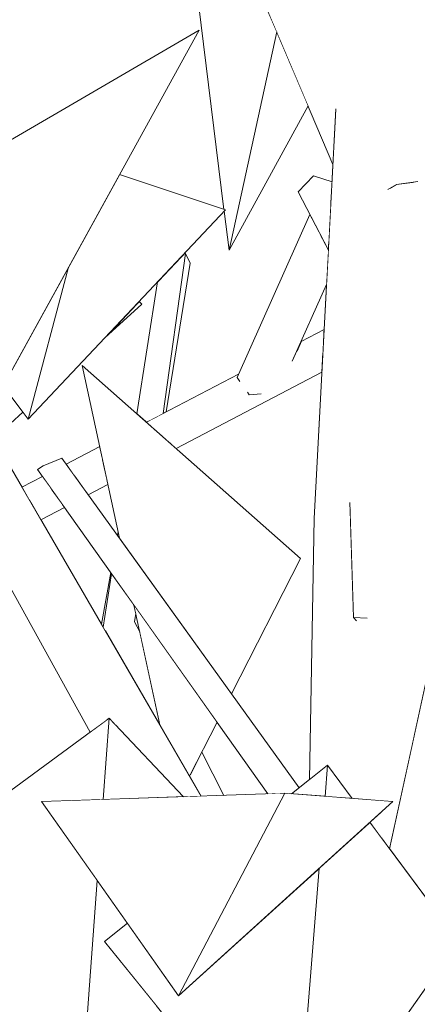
# Model space of a CAD drawing. Extents: x -289599 to -184549, y 66678 to 295474.
# Tile 269 of 656: x -263693 to -263645, y 71800 to 71918. Entities that reach past the tile are written whole.
import ezdxf

# ---------------------------------------------------------------- set-up
doc = ezdxf.new("R2010")
doc.units = 0
doc.header["$MEASUREMENT"] = 0
doc.linetypes.add('Wipeout_Contour', pattern=[1000, 0, -1000])
doc.layers.add('arch drzewa', color=8, linetype='Continuous')
doc.layers.add('arch drzewa_Nr_Pióra__4', color=8, linetype='Continuous', lineweight=9)

msp = doc.modelspace()

# ---------------------------------------------------------------- wipeouts: each hides what was drawn before it
at = {"color": 254, "linetype": 'Wipeout_Contour', "lineweight": 0, "ltscale": 1923058.624977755}
msp.add_wipeout([(-263648.45, 71930.27), (-263638.42, 71863.97), (-263637.78, 71866.93), (-263638.51, 71921.83), (-263640.21, 71923.22), (-263642.82, 71930.21)], dxfattribs=at).dxf.layer = 'arch drzewa'
at = {"color": 254, "linetype": 'Wipeout_Contour', "lineweight": 0, "ltscale": 961652.95437}
msp.add_wipeout([(-263694.75, 71874.24), (-263691.75, 71870.22), (-263686.89, 71888.5)], dxfattribs=at).dxf.layer = 'arch drzewa'
at = {"color": 254, "linetype": 'Wipeout_Contour', "lineweight": 0, "ltscale": 2884926.542512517}
msp.add_wipeout([(-263700.47, 71867.33), (-263700.75, 71867.22), (-263671.41, 71824.95), (-263670.95, 71824.96), (-263696.42, 71868.84), (-263697.74, 71868.35), (-263697.41, 71867.78), (-263698.17, 71866.78), (-263699.31, 71866.66)], dxfattribs=at).dxf.layer = 'arch drzewa'
at = {"color": 254, "linetype": 'Wipeout_Contour', "lineweight": 0, "ltscale": 961498.338016}
msp.add_wipeout([(-263649.85, 71859.03), (-263645.37, 71832.07), (-263639.5, 71859)], dxfattribs=at).dxf.layer = 'arch drzewa'
at = {"color": 254, "linetype": 'Wipeout_Contour', "lineweight": 0, "ltscale": 961607.531991}
msp.add_wipeout([(-263699.91, 71806.25), (-263700.92, 71799.79), (-263686.62, 71789.16)], dxfattribs=at).dxf.layer = 'arch drzewa'

# ---------------------------------------------------------------- next in the draw order: wipeouts: each hides what was drawn before it
at = {"color": 254, "linetype": 'Wipeout_Contour', "lineweight": 0, "ltscale": 1602649.02054431}
msp.add_wipeout([(-263671.41, 71824.95), (-263700.75, 71867.22), (-263681.03, 71833.28), (-263673.4, 71825.26), (-263673.05, 71824.89)], dxfattribs=at).dxf.layer = 'arch drzewa'
at = {"color": 254, "linetype": 'Wipeout_Contour', "lineweight": 0, "ltscale": 2243481.501053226}
msp.add_wipeout([(-263645.37, 71832.07), (-263649.85, 71859.03), (-263649.29, 71824.43), (-263647.88, 71824.32), (-263649.27, 71823.07), (-263649.22, 71819.9), (-263648.29, 71818.64)], dxfattribs=at).dxf.layer = 'arch drzewa'

# ---------------------------------------------------------------- next in the draw order: wipeouts: each hides what was drawn before it
at = {"color": 254, "linetype": 'Wipeout_Contour', "lineweight": 0, "ltscale": 2243826.742351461}
msp.add_wipeout([(-263701.19, 71866.47), (-263702.87, 71866.3), (-263682.29, 71834.1), (-263682.01, 71834.31), (-263681.03, 71833.28), (-263700.75, 71867.22), (-263701.06, 71867.16)], dxfattribs=at).dxf.layer = 'arch drzewa'
at = {"color": 254, "linetype": 'Wipeout_Contour', "lineweight": 0, "ltscale": 3205056.890982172}
msp.add_wipeout([(-263653.02, 71858.72), (-263657.36, 71858.3), (-263654.45, 71826.95), (-263652.77, 71824.69), (-263649.29, 71824.43), (-263649.85, 71859.03), (-263652.73, 71858.75), (-263651.07, 71846.33), (-263652.28, 71846.02), (-263652.63, 71846.4)], dxfattribs=at).dxf.layer = 'arch drzewa'
at = {"color": 254, "linetype": 'Wipeout_Contour', "lineweight": 0, "ltscale": 961491.605213}
msp.add_wipeout([(-263649.27, 71823.07), (-263650.65, 71821.82), (-263649.22, 71819.9)], dxfattribs=at).dxf.layer = 'arch drzewa'
at = {"color": 254, "linetype": 'Wipeout_Contour', "lineweight": 0, "ltscale": 5128627.90126088}
msp.add_wipeout([(-263726.31, 71814.04), (-263728.43, 71812.62), (-263679.42, 71754.09), (-263676.62, 71756.36), (-263677.9, 71752.28), (-263646.61, 71714.92), (-263646.58, 71714.94), (-263701.85, 71793.82), (-263702.62, 71788.86), (-263717.81, 71816.43), (-263717.74, 71816.5), (-263719.3, 71818.72), (-263722.59, 71816.52), (-263722.01, 71814.75), (-263721.86, 71813.76), (-263722.72, 71813.66)], dxfattribs=at).dxf.layer = 'arch drzewa'

# ---------------------------------------------------------------- next in the draw order: wipeouts: each hides what was drawn before it
at = {"color": 254, "linetype": 'Wipeout_Contour', "lineweight": 0, "ltscale": 2564079.41136671}
msp.add_wipeout([(-263649.04, 71900.14), (-263649.85, 71859.03), (-263639.5, 71859), (-263638.42, 71863.97), (-263648.45, 71930.27), (-263648.98, 71903.22), (-263644.99, 71898.75), (-263648.43, 71897.85)], dxfattribs=at).dxf.layer = 'arch drzewa'
at = {"color": 254, "linetype": 'Wipeout_Contour', "lineweight": 0, "ltscale": 1282184.159872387}
msp.add_wipeout([(-263702.87, 71866.3), (-263702.9, 71866.29), (-263684.3, 71832.63), (-263682.29, 71834.1)], dxfattribs=at).dxf.layer = 'arch drzewa'
at = {"color": 254, "linetype": 'Wipeout_Contour', "lineweight": 0, "ltscale": 1282026.982575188}
msp.add_wipeout([(-263657.9, 71826.97), (-263655.73, 71828.68), (-263654.45, 71826.95), (-263657.36, 71858.3)], dxfattribs=at).dxf.layer = 'arch drzewa'
at = {"color": 254, "linetype": 'Wipeout_Contour', "lineweight": 0, "ltscale": 1282105.541233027}
msp.add_wipeout([(-263679.42, 71754.09), (-263728.43, 71812.62), (-263684.17, 71748.51), (-263683.66, 71750.66)], dxfattribs=at).dxf.layer = 'arch drzewa'
at = {"color": 254, "linetype": 'Wipeout_Contour', "lineweight": 0, "ltscale": 1281930.246944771}
msp.add_wipeout([(-263649.03, 71794.67), (-263640.05, 71757.49), (-263639.04, 71801.86), (-263643.37, 71802.76)], dxfattribs=at).dxf.layer = 'arch drzewa'

# ---------------------------------------------------------------- next in the draw order: wipeouts: each hides what was drawn before it
at = {"color": 254, "linetype": 'Wipeout_Contour', "lineweight": 0, "ltscale": 961542.106411}
msp.add_wipeout([(-263652.05, 71903.15), (-263649.85, 71859.03), (-263649.04, 71900.14)], dxfattribs=at).dxf.layer = 'arch drzewa'
at = {"color": 254, "linetype": 'Wipeout_Contour', "lineweight": 0, "ltscale": 1602444.189285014}
msp.add_wipeout([(-263636.85, 71871.17), (-263648.29, 71818.64), (-263640.04, 71807.51), (-263643.37, 71802.76), (-263639.04, 71801.86)], dxfattribs=at).dxf.layer = 'arch drzewa'
at = {"color": 254, "linetype": 'Wipeout_Contour', "lineweight": 0, "ltscale": 1282106.168170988}
msp.add_wipeout([(-263687.69, 71865.53), (-263689.94, 71864.62), (-263659.37, 71825.81), (-263659.16, 71825.97)], dxfattribs=at).dxf.layer = 'arch drzewa'

# ---------------------------------------------------------------- next in the draw order: wipeouts: each hides what was drawn before it
at = {"color": 254, "linetype": 'Wipeout_Contour', "lineweight": 0, "ltscale": 1282090.268982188}
msp.add_wipeout([(-263648.98, 71903.22), (-263648.45, 71930.27), (-263653.45, 71931.36), (-263652.64, 71915.01)], dxfattribs=at).dxf.layer = 'arch drzewa'
at = {"color": 254, "linetype": 'Wipeout_Contour', "lineweight": 0, "ltscale": 1602581.154234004}
msp.add_wipeout([(-263689.94, 71864.62), (-263661.43, 71825.28), (-263660.87, 71825.3), (-263660.09, 71825.24), (-263659.37, 71825.81)], dxfattribs=at).dxf.layer = 'arch drzewa'

# ---------------------------------------------------------------- next in the draw order: wipeouts: each hides what was drawn before it
at = {"color": 254, "linetype": 'Wipeout_Contour', "lineweight": 0, "ltscale": 961576.189297}
msp.add_wipeout([(-263653.45, 71931.36), (-263654.11, 71919.13), (-263652.64, 71915.01)], dxfattribs=at).dxf.layer = 'arch drzewa'
at = {"color": 254, "linetype": 'Wipeout_Contour', "lineweight": 0, "ltscale": 2243590.914619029}
msp.add_wipeout([(-263657.36, 71858.3), (-263653.02, 71858.72), (-263653.06, 71859.89), (-263652.73, 71858.75), (-263649.85, 71859.03), (-263652.05, 71903.15), (-263654.74, 71907.32)], dxfattribs=at).dxf.layer = 'arch drzewa'
at = {"color": 254, "linetype": 'Wipeout_Contour', "lineweight": 0, "ltscale": 1282112.604133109}
msp.add_wipeout([(-263689.94, 71864.62), (-263690.61, 71864.2), (-263661.51, 71825.28), (-263661.43, 71825.28)], dxfattribs=at).dxf.layer = 'arch drzewa'

# ---------------------------------------------------------------- next in the draw order: wipeouts: each hides what was drawn before it
at = {"color": 254, "linetype": 'Wipeout_Contour', "lineweight": 0, "ltscale": 961664.822804}
msp.add_wipeout([(-263687.16, 71983.93), (-263690.91, 71986.19), (-263647.45, 71898.4)], dxfattribs=at).dxf.layer = 'arch drzewa'
at = {"color": 254, "linetype": 'Wipeout_Contour', "lineweight": 0, "ltscale": 961567.659981}
msp.add_wipeout([(-263690.61, 71864.2), (-263662.92, 71825.23), (-263661.51, 71825.28)], dxfattribs=at).dxf.layer = 'arch drzewa'
at = {"color": 254, "linetype": 'Wipeout_Contour', "lineweight": 0, "ltscale": 1282028.801753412}
msp.add_wipeout([(-263653.06, 71859.89), (-263652.63, 71846.4), (-263651.07, 71846.33), (-263652.73, 71858.75)], dxfattribs=at).dxf.layer = 'arch drzewa'

# ---------------------------------------------------------------- next in the draw order: linework, layer by layer
at = {"layer": 'arch drzewa_Nr_Pióra__4', "linetype": 'Continuous'}
msp.add_line((-263689.94, 71864.62), (-263690.61, 71864.2), dxfattribs=at)

# ---------------------------------------------------------------- next in the draw order: wipeouts: each hides what was drawn before it
at = {"color": 254, "linetype": 'Wipeout_Contour', "lineweight": 0, "ltscale": 2564266.024938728}
msp.add_wipeout([(-263691.52, 71986.56), (-263655.09, 71900.82), (-263654.74, 71907.32), (-263652.05, 71903.15), (-263649.04, 71900.14), (-263648.43, 71897.85), (-263647.45, 71898.4), (-263690.91, 71986.19)], dxfattribs=at).dxf.layer = 'arch drzewa'
at = {"color": 254, "linetype": 'Wipeout_Contour', "lineweight": 0, "ltscale": 1282177.067057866}
msp.add_wipeout([(-263690.37, 71858.42), (-263690.22, 71858.15), (-263687.37, 71859.64), (-263687.62, 71859.99)], dxfattribs=at).dxf.layer = 'arch drzewa'
at = {"color": 254, "linetype": 'Wipeout_Contour', "lineweight": 0, "ltscale": 1282096.427522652}
msp.add_wipeout([(-263679.03, 71847.9), (-263675.93, 71833.54), (-263672.34, 71827.35), (-263669.03, 71833.83)], dxfattribs=at).dxf.layer = 'arch drzewa'
at = {"color": 254, "linetype": 'Wipeout_Contour', "lineweight": 0, "ltscale": 961515.880945}
msp.add_wipeout([(-263651.07, 71846.33), (-263652.63, 71846.4), (-263652.28, 71846.02)], dxfattribs=at).dxf.layer = 'arch drzewa'
at = {"color": 254, "linetype": 'Wipeout_Contour', "lineweight": 0, "ltscale": 961560.992078}
msp.add_wipeout([(-263673.67, 71800.98), (-263690.14, 71824.32), (-263660.87, 71825.3)], dxfattribs=at).dxf.layer = 'arch drzewa'

# ---------------------------------------------------------------- next in the draw order: linework, layer by layer
at = {"layer": 'arch drzewa_Nr_Pióra__4', "linetype": 'Continuous'}
for p, q in [((-263652.63, 71846.4), (-263653.07, 71860.22)), ((-263650.99, 71846.32), (-263652.63, 71846.4)), ((-263652.63, 71846.4), (-263652.27, 71846))]:
    msp.add_line(p, q, dxfattribs=at)

# ---------------------------------------------------------------- next in the draw order: wipeouts: each hides what was drawn before it
at = {"color": 254, "linetype": 'Wipeout_Contour', "lineweight": 0, "ltscale": 2564263.572622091}
msp.add_wipeout([(-263685.28, 71982.8), (-263687.16, 71983.93), (-263647.45, 71898.4), (-263644.99, 71898.75), (-263648.98, 71903.22), (-263652.64, 71915.01), (-263654.11, 71919.13), (-263653.62, 71928.19)], dxfattribs=at).dxf.layer = 'arch drzewa'
at = {"color": 254, "linetype": 'Wipeout_Contour', "lineweight": 0, "ltscale": 1282180.923445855}
msp.add_wipeout([(-263688.9, 71861.79), (-263691.52, 71860.4), (-263690.37, 71858.42), (-263687.62, 71859.99)], dxfattribs=at).dxf.layer = 'arch drzewa'
at = {"color": 254, "linetype": 'Wipeout_Contour', "lineweight": 0, "ltscale": 961519.984685}
msp.add_wipeout([(-263673.67, 71800.98), (-263660.87, 71825.3), (-263647.88, 71824.32)], dxfattribs=at).dxf.layer = 'arch drzewa'

# ---------------------------------------------------------------- next in the draw order: linework, layer by layer
at = {"layer": 'arch drzewa_Nr_Pióra__4', "linetype": 'Continuous'}
msp.add_line((-263690.22, 71858.15), (-263687.37, 71859.64), dxfattribs=at)

# ---------------------------------------------------------------- next in the draw order: wipeouts: each hides what was drawn before it
at = {"color": 254, "linetype": 'Wipeout_Contour', "lineweight": 0, "ltscale": 1282178.690007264}
msp.add_wipeout([(-263691.75, 71870.22), (-263668.02, 71895.36), (-263680.75, 71899.62), (-263686.89, 71888.5)], dxfattribs=at).dxf.layer = 'arch drzewa'
at = {"color": 254, "linetype": 'Wipeout_Contour', "lineweight": 0, "ltscale": 1282090.268009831}
msp.add_wipeout([(-263657.45, 71899.45), (-263659.29, 71897.52), (-263655.58, 71891.51), (-263655.37, 71895.54)], dxfattribs=at).dxf.layer = 'arch drzewa'
at = {"color": 254, "linetype": 'Wipeout_Contour', "lineweight": 0, "ltscale": 961539.934629}
msp.add_wipeout([(-263647.45, 71898.4), (-263648.43, 71897.85), (-263644.99, 71898.75)], dxfattribs=at).dxf.layer = 'arch drzewa'
at = {"color": 254, "linetype": 'Wipeout_Contour', "lineweight": 0, "ltscale": 1282184.521633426}
msp.add_wipeout([(-263691.62, 71860.56), (-263691.52, 71860.4), (-263688.9, 71861.79), (-263689.04, 71861.99)], dxfattribs=at).dxf.layer = 'arch drzewa'
at = {"color": 254, "linetype": 'Wipeout_Contour', "lineweight": 0, "ltscale": 1282073.656453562}
msp.add_wipeout([(-263670.87, 71830.22), (-263672.25, 71827.53), (-263670.68, 71824.97), (-263668.21, 71825.05)], dxfattribs=at).dxf.layer = 'arch drzewa'
at = {"color": 254, "linetype": 'Wipeout_Contour', "lineweight": 0, "ltscale": 961516.943752}
msp.add_wipeout([(-263660.09, 71825.24), (-263656.04, 71824.93), (-263655.73, 71828.68)], dxfattribs=at).dxf.layer = 'arch drzewa'
at = {"color": 254, "linetype": 'Wipeout_Contour', "lineweight": 0, "ltscale": 1602562.683324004}
msp.add_wipeout([(-263679.81, 71809.68), (-263682.56, 71807.51), (-263659.76, 71779.35), (-263656.74, 71816.3), (-263673.67, 71800.98)], dxfattribs=at).dxf.layer = 'arch drzewa'

# ---------------------------------------------------------------- next in the draw order: linework, layer by layer
at = {"layer": 'arch drzewa_Nr_Pióra__4', "linetype": 'Continuous'}
for p, q in [((-263647.45, 71898.4), (-263648.48, 71897.82)), ((-263644.87, 71898.76), (-263647.45, 71898.4)), ((-263657.9, 71826.97), (-263657.36, 71858.3))]:
    msp.add_line(p, q, dxfattribs=at)

# ---------------------------------------------------------------- next in the draw order: wipeouts: each hides what was drawn before it
at = {"color": 254, "linetype": 'Wipeout_Contour', "lineweight": 0, "ltscale": 961565.383299}
msp.add_wipeout([(-263659.29, 71897.52), (-263655.64, 71890.53), (-263655.58, 71891.51)], dxfattribs=at).dxf.layer = 'arch drzewa'
at = {"color": 254, "linetype": 'Wipeout_Contour', "lineweight": 0, "ltscale": 1282112.449534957}
msp.add_wipeout([(-263685.24, 71876.68), (-263680.76, 71855.93), (-263667.29, 71837.24), (-263659.01, 71853.49)], dxfattribs=at).dxf.layer = 'arch drzewa'
at = {"color": 254, "linetype": 'Wipeout_Contour', "lineweight": 0, "ltscale": 1282187.346434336}
msp.add_wipeout([(-263690.01, 71863.36), (-263692.49, 71862.07), (-263691.62, 71860.56), (-263689.04, 71861.99)], dxfattribs=at).dxf.layer = 'arch drzewa'
at = {"color": 254, "linetype": 'Wipeout_Contour', "lineweight": 0, "ltscale": 2243735.893644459}
msp.add_wipeout([(-263699.91, 71806.25), (-263685.44, 71787.65), (-263683.44, 71814.83), (-263690.14, 71824.32), (-263682.73, 71824.57), (-263682.01, 71834.31), (-263697.28, 71823.1)], dxfattribs=at).dxf.layer = 'arch drzewa'
at = {"color": 254, "linetype": 'Wipeout_Contour', "lineweight": 0, "ltscale": 961508.898591}
msp.add_wipeout([(-263655.73, 71828.68), (-263656.04, 71824.93), (-263652.77, 71824.69)], dxfattribs=at).dxf.layer = 'arch drzewa'
at = {"color": 254, "linetype": 'Wipeout_Contour', "lineweight": 0, "ltscale": 1282077.26405644}
msp.add_wipeout([(-263672.34, 71827.35), (-263670.95, 71824.96), (-263670.68, 71824.97), (-263672.25, 71827.53)], dxfattribs=at).dxf.layer = 'arch drzewa'
at = {"color": 254, "linetype": 'Wipeout_Contour', "lineweight": 0, "ltscale": 1281980.823233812}
msp.add_wipeout([(-263659.76, 71779.35), (-263640.04, 71807.51), (-263650.65, 71821.82), (-263656.74, 71816.3)], dxfattribs=at).dxf.layer = 'arch drzewa'

# ---------------------------------------------------------------- next in the draw order: linework, layer by layer
at = {"layer": 'arch drzewa_Nr_Pióra__4', "linetype": 'Continuous'}
for p, q in [((-263648.29, 71818.64), (-263636.85, 71871.17)), ((-263692.49, 71862.07), (-263690.01, 71863.36)), ((-263667.29, 71837.24), (-263659.01, 71853.49)), ((-263672.34, 71827.35), (-263669.03, 71833.83)), ((-263668.21, 71825.05), (-263670.87, 71830.22)), ((-263660.09, 71825.24), (-263655.73, 71828.68)), ((-263655.73, 71828.68), (-263656.04, 71824.93)), ((-263652.77, 71824.69), (-263655.73, 71828.68)), ((-263647.88, 71824.32), (-263660.87, 71825.3)), ((-263640.04, 71807.51), (-263650.65, 71821.82)), ((-263656.74, 71816.3), (-263659.76, 71779.35)), ((-263659.76, 71779.35), (-263640.04, 71807.51))]:
    msp.add_line(p, q, dxfattribs=at)

# ---------------------------------------------------------------- next in the draw order: wipeouts: each hides what was drawn before it
at = {"color": 254, "linetype": 'Wipeout_Contour', "lineweight": 0, "ltscale": 961660.003919}
msp.add_wipeout([(-263696.1, 71871.79), (-263671.19, 71916.94), (-263699.1, 71900.72)], dxfattribs=at).dxf.layer = 'arch drzewa'
at = {"color": 254, "linetype": 'Wipeout_Contour', "lineweight": 0, "ltscale": 961566.640665}
msp.add_wipeout([(-263657.45, 71899.45), (-263655.36, 71895.79), (-263655.2, 71898.73)], dxfattribs=at).dxf.layer = 'arch drzewa'
at = {"color": 254, "linetype": 'Wipeout_Contour', "lineweight": 0, "ltscale": 1282159.023878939}
msp.add_wipeout([(-263684.85, 71861.59), (-263684.52, 71861.14), (-263682.16, 71862.38), (-263682.3, 71863.05)], dxfattribs=at).dxf.layer = 'arch drzewa'
at = {"color": 254, "linetype": 'Wipeout_Contour', "lineweight": 0, "ltscale": 961607.298831}
msp.add_wipeout([(-263680.99, 71856.24), (-263680.76, 71855.93), (-263680.92, 71856.67)], dxfattribs=at).dxf.layer = 'arch drzewa'
at = {"color": 254, "linetype": 'Wipeout_Contour', "lineweight": 0, "ltscale": 961581.187874}
msp.add_wipeout([(-263682.73, 71824.57), (-263673.05, 71824.89), (-263682.01, 71834.31)], dxfattribs=at).dxf.layer = 'arch drzewa'
at = {"color": 254, "linetype": 'Wipeout_Contour', "lineweight": 0, "ltscale": 1602617.175828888}
msp.add_wipeout([(-263683.44, 71814.83), (-263685.44, 71787.65), (-263676.32, 71799.8), (-263682.56, 71807.51), (-263679.81, 71809.68)], dxfattribs=at).dxf.layer = 'arch drzewa'

# ---------------------------------------------------------------- next in the draw order: linework, layer by layer
at = {"layer": 'arch drzewa_Nr_Pióra__4', "linetype": 'Continuous'}
for p, q in [((-263686.89, 71888.5), (-263691.75, 71870.22)), ((-263690.14, 71824.32), (-263660.87, 71825.3)), ((-263660.87, 71825.3), (-263673.67, 71800.98)), ((-263673.67, 71800.98), (-263690.14, 71824.32)), ((-263673.67, 71800.98), (-263647.88, 71824.32)), ((-263683.44, 71814.83), (-263685.44, 71787.65)), ((-263682.56, 71807.51), (-263679.81, 71809.68)), ((-263659.76, 71779.35), (-263682.56, 71807.51))]:
    msp.add_line(p, q, dxfattribs=at)

# ---------------------------------------------------------------- next in the draw order: wipeouts: each hides what was drawn before it
at = {"color": 254, "linetype": 'Wipeout_Contour', "lineweight": 0, "ltscale": 2243742.066347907}
msp.add_wipeout([(-263671.26, 71920.16), (-263668.2, 71895.42), (-263668.02, 71895.36), (-263668.17, 71895.2), (-263667.59, 71890.54), (-263661.86, 71916.75), (-263664.86, 71923.82)], dxfattribs=at).dxf.layer = 'arch drzewa'
at = {"color": 254, "linetype": 'Wipeout_Contour', "lineweight": 0, "ltscale": 961565.895105}
msp.add_wipeout([(-263657.45, 71899.45), (-263655.37, 71895.54), (-263655.36, 71895.79)], dxfattribs=at).dxf.layer = 'arch drzewa'
at = {"color": 254, "linetype": 'Wipeout_Contour', "lineweight": 0, "ltscale": 2243669.818061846}
msp.add_wipeout([(-263674.74, 71867.4), (-263673.94, 71866.69), (-263656.42, 71875.87), (-263656.31, 71878), (-263662.94, 71874.19), (-263663.96, 71873.26), (-263664.64, 71873.21)], dxfattribs=at).dxf.layer = 'arch drzewa'
at = {"color": 254, "linetype": 'Wipeout_Contour', "lineweight": 0, "ltscale": 3205536.352582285}
msp.add_wipeout([(-263696.11, 71871.89), (-263697.64, 71870.51), (-263696.24, 71869.33), (-263696.58, 71868.89), (-263696.42, 71868.84), (-263695.87, 71867.9), (-263692.38, 71871.06), (-263694.25, 71873.57), (-263695.99, 71872), (-263696.1, 71871.79)], dxfattribs=at).dxf.layer = 'arch drzewa'
at = {"color": 254, "linetype": 'Wipeout_Contour', "lineweight": 0, "ltscale": 1282162.44083799}
msp.add_wipeout([(-263682.74, 71865.07), (-263686.08, 71863.3), (-263684.85, 71861.59), (-263682.3, 71863.05)], dxfattribs=at).dxf.layer = 'arch drzewa'
at = {"color": 254, "linetype": 'Wipeout_Contour', "lineweight": 0, "ltscale": 1282143.94204866}
msp.add_wipeout([(-263681.01, 71856.27), (-263680.99, 71856.24), (-263680.92, 71856.67), (-263680.93, 71856.7)], dxfattribs=at).dxf.layer = 'arch drzewa'
at = {"color": 254, "linetype": 'Wipeout_Contour', "lineweight": 0, "ltscale": 1602648.010288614}
msp.add_wipeout([(-263682.5, 71844.85), (-263675.96, 71833.59), (-263675.93, 71833.54), (-263678.33, 71844.68), (-263678.95, 71845.88)], dxfattribs=at).dxf.layer = 'arch drzewa'

# ---------------------------------------------------------------- next in the draw order: linework, layer by layer
at = {"layer": 'arch drzewa_Nr_Pióra__4', "linetype": 'Continuous'}
for p, q in [((-263668.2, 71895.42), (-263671.26, 71920.16)), ((-263699.1, 71900.72), (-263671.19, 71916.94)), ((-263655.2, 71898.73), (-263657.45, 71899.45)), ((-263691.75, 71870.22), (-263694.75, 71874.24)), ((-263695.87, 71867.9), (-263692.38, 71871.06)), ((-263684.52, 71861.14), (-263682.16, 71862.38)), ((-263681.01, 71856.27), (-263680.93, 71856.7)), ((-263680.99, 71856.24), (-263680.92, 71856.67)), ((-263697.28, 71823.1), (-263682.01, 71834.31)), ((-263682.01, 71834.31), (-263682.73, 71824.57)), ((-263673.05, 71824.89), (-263682.01, 71834.31))]:
    msp.add_line(p, q, dxfattribs=at)

# ---------------------------------------------------------------- next in the draw order: wipeouts: each hides what was drawn before it
at = {"color": 254, "linetype": 'Wipeout_Contour', "lineweight": 0, "ltscale": 1282118.929599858}
msp.add_wipeout([(-263661.86, 71916.75), (-263667.59, 71890.54), (-263658.09, 71907.87), (-263659.05, 71910.15)], dxfattribs=at).dxf.layer = 'arch drzewa'
at = {"color": 254, "linetype": 'Wipeout_Contour', "lineweight": 0, "ltscale": 1282079.851498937}
msp.add_wipeout([(-263662.94, 71874.19), (-263656.31, 71878), (-263656.24, 71879.17), (-263661.03, 71876.62)], dxfattribs=at).dxf.layer = 'arch drzewa'
at = {"color": 254, "linetype": 'Wipeout_Contour', "lineweight": 0, "ltscale": 1923166.917561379}
msp.add_wipeout([(-263664.89, 71874.57), (-263676.11, 71868.6), (-263674.74, 71867.4), (-263664.64, 71873.21), (-263665.16, 71873.17), (-263665.33, 71873.41)], dxfattribs=at).dxf.layer = 'arch drzewa'
at = {"color": 254, "linetype": 'Wipeout_Contour', "lineweight": 0, "ltscale": 1282165.188182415}
msp.add_wipeout([(-263686.24, 71863.53), (-263686.08, 71863.3), (-263682.74, 71865.07), (-263682.81, 71865.43)], dxfattribs=at).dxf.layer = 'arch drzewa'
at = {"color": 254, "linetype": 'Wipeout_Contour', "lineweight": 0, "ltscale": 961594.718553}
msp.add_wipeout([(-263678.95, 71845.88), (-263678.81, 71846.89), (-263678.86, 71847.11)], dxfattribs=at).dxf.layer = 'arch drzewa'

# ---------------------------------------------------------------- next in the draw order: linework, layer by layer
at = {"layer": 'arch drzewa_Nr_Pióra__4', "linetype": 'Continuous'}
for p, q in [((-263655.09, 71900.82), (-263691.52, 71986.56)), ((-263668.02, 71895.36), (-263680.75, 71899.62)), ((-263657.45, 71899.45), (-263659.29, 71897.52)), ((-263667.59, 71890.54), (-263668.17, 71895.2))]:
    msp.add_line(p, q, dxfattribs=at)

# ---------------------------------------------------------------- next in the draw order: wipeouts: each hides what was drawn before it
at = {"color": 254, "linetype": 'Wipeout_Contour', "lineweight": 0, "ltscale": 1602598.354572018}
msp.add_wipeout([(-263661.03, 71876.62), (-263656.24, 71879.17), (-263656.19, 71880.14), (-263659.47, 71878.33), (-263659.94, 71877.27)], dxfattribs=at).dxf.layer = 'arch drzewa'
at = {"color": 254, "linetype": 'Wipeout_Contour', "lineweight": 0, "ltscale": 1282119.704377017}
msp.add_wipeout([(-263665.98, 71874.73), (-263676.48, 71868.93), (-263676.11, 71868.6), (-263664.89, 71874.57)], dxfattribs=at).dxf.layer = 'arch drzewa'
at = {"color": 254, "linetype": 'Wipeout_Contour', "lineweight": 0, "ltscale": 1282167.607034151}
msp.add_wipeout([(-263687.18, 71864.83), (-263686.24, 71863.53), (-263682.81, 71865.43), (-263683.14, 71866.94)], dxfattribs=at).dxf.layer = 'arch drzewa'
at = {"color": 254, "linetype": 'Wipeout_Contour', "lineweight": 0, "ltscale": 1923199.879967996}
msp.add_wipeout([(-263682.73, 71845.25), (-263682.5, 71844.85), (-263678.95, 71845.88), (-263678.86, 71847.11), (-263679.03, 71847.9), (-263681.71, 71851.67)], dxfattribs=at).dxf.layer = 'arch drzewa'

# ---------------------------------------------------------------- next in the draw order: linework, layer by layer
at = {"layer": 'arch drzewa_Nr_Pióra__4', "linetype": 'Continuous'}
for p, q in [((-263685.24, 71876.68), (-263680.76, 71855.93)), ((-263684.3, 71832.63), (-263702.9, 71866.29)), ((-263687.18, 71864.83), (-263683.14, 71866.94)), ((-263687.69, 71865.53), (-263689.94, 71864.62)), ((-263679.03, 71847.9), (-263675.93, 71833.54)), ((-263678.95, 71845.88), (-263678.81, 71846.89)), ((-263678.33, 71844.68), (-263678.95, 71845.88))]:
    msp.add_line(p, q, dxfattribs=at)

# ---------------------------------------------------------------- next in the draw order: wipeouts: each hides what was drawn before it
at = {"color": 254, "linetype": 'Wipeout_Contour', "lineweight": 0, "ltscale": 1282076.826402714}
msp.add_wipeout([(-263658.91, 71879.57), (-263659.47, 71878.33), (-263656.19, 71880.14), (-263656.14, 71881.01)], dxfattribs=at).dxf.layer = 'arch drzewa'
at = {"color": 254, "linetype": 'Wipeout_Contour', "lineweight": 0, "ltscale": 1923177.447244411}
msp.add_wipeout([(-263666.45, 71875.64), (-263677.53, 71869.86), (-263676.48, 71868.93), (-263665.98, 71874.73), (-263666.37, 71874.87), (-263666.63, 71875.23)], dxfattribs=at).dxf.layer = 'arch drzewa'
at = {"color": 254, "linetype": 'Wipeout_Contour', "lineweight": 0, "ltscale": 1282141.286209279}
msp.add_wipeout([(-263682.94, 71845.62), (-263682.73, 71845.25), (-263681.71, 71851.67), (-263681.82, 71851.82)], dxfattribs=at).dxf.layer = 'arch drzewa'

# ---------------------------------------------------------------- next in the draw order: linework, layer by layer
at = {"layer": 'arch drzewa_Nr_Pióra__4', "linetype": 'Continuous'}
for p, q in [((-263670.95, 71824.96), (-263696.42, 71868.84)), ((-263659.16, 71825.97), (-263687.69, 71865.53)), ((-263662.92, 71825.23), (-263690.61, 71864.2)), ((-263682.94, 71845.62), (-263681.82, 71851.82)), ((-263682.73, 71845.25), (-263681.71, 71851.67))]:
    msp.add_line(p, q, dxfattribs=at)

# ---------------------------------------------------------------- next in the draw order: wipeouts: each hides what was drawn before it
at = {"color": 254, "linetype": 'Wipeout_Contour', "lineweight": 0, "ltscale": 2564173.726232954}
msp.add_wipeout([(-263656.58, 71892.33), (-263665.16, 71873.17), (-263663.96, 71873.26), (-263662.94, 71874.19), (-263661.03, 71876.62), (-263659.94, 71877.27), (-263655.86, 71886.39), (-263655.64, 71890.53)], dxfattribs=at).dxf.layer = 'arch drzewa'
at = {"color": 254, "linetype": 'Wipeout_Contour', "lineweight": 0, "ltscale": 1282140.106672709}
msp.add_wipeout([(-263672.84, 71890.13), (-263675.49, 71870.93), (-263675.16, 71871.1), (-263672.27, 71888.98)], dxfattribs=at).dxf.layer = 'arch drzewa'

# ---------------------------------------------------------------- next in the draw order: wipeouts: each hides what was drawn before it
at = {"color": 254, "linetype": 'Wipeout_Contour', "lineweight": 0, "ltscale": 2564195.971887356}
msp.add_wipeout([(-263666.63, 71875.23), (-263666.37, 71874.87), (-263665.98, 71874.73), (-263664.89, 71874.57), (-263665.33, 71873.41), (-263665.16, 71873.17), (-263656.58, 71892.33), (-263657.87, 71894.8)], dxfattribs=at).dxf.layer = 'arch drzewa'
at = {"color": 254, "linetype": 'Wipeout_Contour', "lineweight": 0, "ltscale": 1602681.637917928}
msp.add_wipeout([(-263675.88, 71887.03), (-263677.15, 71870.07), (-263675.49, 71870.93), (-263672.84, 71890.13), (-263672.96, 71890.12)], dxfattribs=at).dxf.layer = 'arch drzewa'

# ---------------------------------------------------------------- next in the draw order: linework, layer by layer
at = {"layer": 'arch drzewa_Nr_Pióra__4', "linetype": 'Continuous'}
for p, q in [((-263667.59, 71890.54), (-263661.86, 71916.75)), ((-263658.09, 71907.87), (-263667.59, 71890.54)), ((-263657.36, 71858.3), (-263654.73, 71907.5)), ((-263655.64, 71890.53), (-263659.29, 71897.52)), ((-263666.63, 71875.23), (-263657.87, 71894.8)), ((-263672.84, 71890.13), (-263672.96, 71890.12)), ((-263672.27, 71888.98), (-263672.84, 71890.13)), ((-263675.16, 71871.1), (-263672.27, 71888.98)), ((-263659.98, 71877.18), (-263655.86, 71886.39)), ((-263658.91, 71879.57), (-263656.14, 71881.01)), ((-263673.94, 71866.69), (-263656.42, 71875.87)), ((-263666.3, 71874.77), (-263666.63, 71875.23)), ((-263665.16, 71873.17), (-263665.38, 71873.47)), ((-263663.72, 71873.28), (-263665.16, 71873.17))]:
    msp.add_line(p, q, dxfattribs=at)

# ---------------------------------------------------------------- next in the draw order: wipeouts: each hides what was drawn before it
at = {"color": 254, "linetype": 'Wipeout_Contour', "lineweight": 0, "ltscale": 1602686.502220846}
msp.add_wipeout([(-263678.68, 71870.88), (-263677.53, 71869.86), (-263677.15, 71870.07), (-263675.88, 71887.03), (-263676.18, 71886.71)], dxfattribs=at).dxf.layer = 'arch drzewa'

# ---------------------------------------------------------------- next in the draw order: linework, layer by layer
at = {"layer": 'arch drzewa_Nr_Pióra__4', "linetype": 'Continuous'}
for p, q in [((-263675.49, 71870.93), (-263672.84, 71890.13)), ((-263659.01, 71853.49), (-263685.24, 71876.68)), ((-263677.53, 71869.86), (-263666.45, 71875.64))]:
    msp.add_line(p, q, dxfattribs=at)

# ---------------------------------------------------------------- next in the draw order: wipeouts: each hides what was drawn before it
at = {"color": 254, "linetype": 'Wipeout_Contour', "lineweight": 0, "ltscale": 961624.153623}
msp.add_wipeout([(-263682.52, 71879.99), (-263678.07, 71884.03), (-263678.41, 71884.35)], dxfattribs=at).dxf.layer = 'arch drzewa'

# ---------------------------------------------------------------- next in the draw order: linework, layer by layer
at = {"layer": 'arch drzewa_Nr_Pióra__4', "linetype": 'Continuous'}
for p, q in [((-263671.19, 71916.94), (-263696.1, 71871.79)), ((-263691.75, 71870.22), (-263668.02, 71895.36)), ((-263678.68, 71870.88), (-263676.18, 71886.71)), ((-263682.52, 71879.99), (-263678.07, 71884.03)), ((-263678.07, 71884.03), (-263678.41, 71884.35))]:
    msp.add_line(p, q, dxfattribs=at)

doc.saveas('drawing.dxf')
